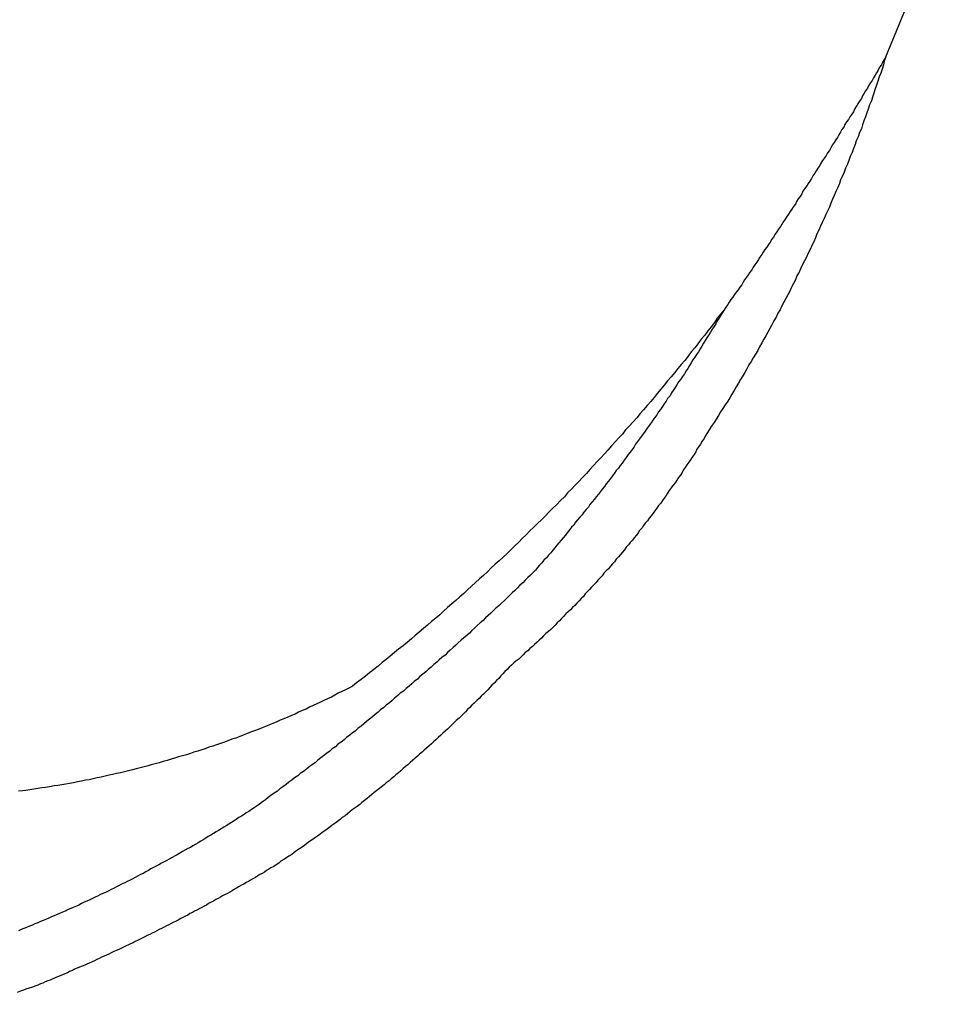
# Model space of a CAD drawing. Extents: x 1364363 to 1407445, y 538563 to 573342.
# Drawn here: x 1392181.2 to 1392444, y 549418.6 to 549697.3 of the extents above; entities that cross this region are included whole.
import ezdxf

# ---------------------------------------------------------------- set-up
doc = ezdxf.new("R2010")
doc.units = 0
doc.layers.add('Exist Railroad Mainline', color=7, linetype='Continuous')
doc.layers.add('Exist Railroad Spur', color=7, linetype='Continuous')

msp = doc.modelspace()

# ---------------------------------------------------------------- linework, layer by layer
at = {"layer": 'Exist Railroad Mainline'}
msp.add_lwpolyline([(1392429.14, 549686.55), (1392470.46, 549786.93), (1392477.74, 549804.92), (1392489.53, 549834.24), (1392503.98, 549870.13), (1392530.64, 549944.46), (1392541.4, 549977.93), (1392546.53, 549991.31), (1392550.12, 550007.92), (1392554.22, 550034.27), (1392556.17, 550057.19), (1392558.63, 550113.73)], dxfattribs=at)
at = {"layer": 'Exist Railroad Spur'}
for points in [[(1392429.14, 549686.55), (1392428.73, 549685.38), (1392428.52, 549684.25), (1392428.11, 549683.07), (1392427.7, 549681.94), (1392427.29, 549680.81), (1392426.88, 549679.63), (1392426.47, 549678.51), (1392426.16, 549677.38), (1392425.75, 549676.2), (1392425.34, 549675.07), (1392425.04, 549673.94), (1392424.52, 549672.82), (1392424.11, 549671.64), (1392423.7, 549670.51), (1392423.4, 549669.38), (1392422.88, 549668.25), (1392422.47, 549667.13), (1392422.17, 549666), (1392421.65, 549664.87), (1392421.24, 549663.69), (1392420.73, 549662.56), (1392420.42, 549661.44), (1392419.91, 549660.31), (1392419.5, 549659.18), (1392418.99, 549658.05), (1392418.58, 549656.92), (1392418.17, 549655.8), (1392417.65, 549654.67), (1392417.24, 549653.54), (1392416.73, 549652.52), (1392416.22, 549651.39), (1392415.91, 549650.26), (1392415.4, 549649.13), (1392414.89, 549648.01), (1392414.37, 549646.88), (1392413.96, 549645.8), (1392413.45, 549644.67), (1392413.04, 549643.54), (1392412.53, 549642.42), (1392412.02, 549641.39), (1392411.5, 549640.26), (1392410.99, 549639.14), (1392410.48, 549638.06), (1392409.97, 549636.93), (1392409.45, 549635.86), (1392409.04, 549634.73), (1392408.53, 549633.6), (1392408.02, 549632.57), (1392407.5, 549631.45), (1392406.99, 549630.37), (1392406.48, 549629.24), (1392405.86, 549628.17), (1392405.35, 549627.14), (1392404.84, 549626.01), (1392404.33, 549624.94), (1392403.71, 549623.86), (1392403.3, 549622.73), (1392402.79, 549621.71), (1392402.17, 549620.63), (1392401.66, 549619.5), (1392401.15, 549618.43), (1392400.53, 549617.4), (1392400.02, 549616.32), (1392399.41, 549615.25), (1392398.89, 549614.17), (1392398.28, 549613.15), (1392397.76, 549612.02), (1392397.15, 549610.94), (1392396.53, 549609.87), (1392396.02, 549608.79), (1392395.41, 549607.76), (1392394.79, 549606.69), (1392394.28, 549605.71), (1392393.66, 549604.64), (1392393.05, 549603.56), (1392392.54, 549602.48), (1392391.92, 549601.46), (1392391.2, 549600.38), (1392390.59, 549599.36), (1392389.97, 549598.33), (1392389.36, 549597.25), (1392388.84, 549596.18), (1392388.23, 549595.2), (1392387.61, 549594.13), (1392387, 549593.1), (1392386.38, 549592.08), (1392385.77, 549591), (1392385.15, 549589.98), (1392384.54, 549588.95), (1392383.92, 549587.92), (1392383.21, 549586.9), (1392382.49, 549585.87), (1392381.87, 549584.9), (1392381.26, 549583.82), (1392380.64, 549582.8), (1392380.03, 549581.82), (1392379.21, 549580.75), (1392378.59, 549579.77), (1392377.98, 549578.75)], [(1392429.14, 549686.55), (1392428.73, 549685.84), (1392428.21, 549685.07), (1392427.91, 549684.3), (1392427.39, 549683.58), (1392426.98, 549682.81), (1392426.47, 549682.04), (1392426.16, 549681.33), (1392425.65, 549680.56), (1392425.24, 549679.79), (1392424.73, 549679.07), (1392424.22, 549678.3), (1392423.91, 549677.58), (1392423.4, 549676.87), (1392422.99, 549676.15), (1392422.47, 549675.38), (1392422.17, 549674.61), (1392421.65, 549673.89), (1392421.14, 549673.12), (1392420.73, 549672.35), (1392420.22, 549671.64), (1392419.91, 549670.87), (1392419.4, 549670.2), (1392418.89, 549669.43), (1392418.48, 549668.66), (1392417.96, 549667.95), (1392417.45, 549667.18), (1392417.14, 549666.46), (1392416.63, 549665.74), (1392416.22, 549665.02), (1392415.71, 549664.26), (1392415.3, 549663.49), (1392414.89, 549662.77), (1392414.37, 549662.05), (1392413.86, 549661.33), (1392413.45, 549660.56), (1392413.04, 549659.8), (1392412.53, 549659.08), (1392412.12, 549658.36), (1392411.61, 549657.64), (1392411.09, 549656.87), (1392410.58, 549656.1), (1392410.27, 549655.44), (1392409.76, 549654.67), (1392409.25, 549653.95), (1392408.84, 549653.23), (1392408.32, 549652.52), (1392407.91, 549651.75), (1392407.4, 549650.98), (1392406.99, 549650.31), (1392406.48, 549649.54), (1392405.97, 549648.83), (1392405.45, 549648.11), (1392405.15, 549647.39), (1392404.63, 549646.62), (1392404.12, 549645.95), (1392403.61, 549645.19), (1392403.3, 549644.42), (1392402.79, 549643.75), (1392402.28, 549642.98), (1392401.76, 549642.26), (1392401.35, 549641.55), (1392400.84, 549640.83), (1392400.33, 549640.06), (1392399.92, 549639.39), (1392399.41, 549638.62), (1392399, 549637.96), (1392398.48, 549637.19), (1392397.97, 549636.42), (1392397.46, 549635.75), (1392397.05, 549634.98), (1392396.53, 549634.32), (1392396.12, 549633.55), (1392395.61, 549632.88), (1392395.1, 549632.11), (1392394.59, 549631.4), (1392394.07, 549630.68), (1392393.66, 549629.96), (1392393.15, 549629.24), (1392392.74, 549628.53), (1392392.23, 549627.81), (1392391.72, 549627.04), (1392391.2, 549626.37), (1392390.79, 549625.6), (1392390.28, 549624.94), (1392389.77, 549624.17), (1392389.26, 549623.5), (1392388.74, 549622.73), (1392388.33, 549622.07), (1392387.92, 549621.3), (1392387.41, 549620.63), (1392386.9, 549619.86), (1392386.38, 549619.2), (1392385.87, 549618.48), (1392385.36, 549617.76), (1392384.85, 549617.04), (1392384.33, 549616.32), (1392383.92, 549615.61), (1392383.41, 549614.89), (1392382.9, 549614.17)], [(1392382.9, 549614.17), (1392381.98, 549612.94), (1392380.95, 549611.76), (1392380.13, 549610.48), (1392379.21, 549609.3), (1392378.28, 549608.07), (1392377.36, 549606.89), (1392376.34, 549605.71), (1392375.41, 549604.43), (1392374.49, 549603.25), (1392373.47, 549602.07), (1392372.65, 549600.89), (1392371.62, 549599.66), (1392370.6, 549598.48), (1392369.67, 549597.31), (1392368.75, 549596.13), (1392367.72, 549594.95), (1392366.7, 549593.77), (1392365.78, 549592.54), (1392364.75, 549591.36), (1392363.73, 549590.18), (1392362.91, 549589), (1392361.88, 549587.87), (1392360.86, 549586.69), (1392359.83, 549585.52), (1392358.91, 549584.39), (1392357.88, 549583.21), (1392356.86, 549582.08), (1392355.73, 549580.85), (1392354.7, 549579.77), (1392353.78, 549578.54), (1392352.76, 549577.42), (1392351.73, 549576.29), (1392350.71, 549575.21), (1392349.58, 549573.98), (1392348.65, 549572.85), (1392347.63, 549571.73), (1392346.6, 549570.65), (1392345.48, 549569.52), (1392344.45, 549568.39), (1392343.53, 549567.27), (1392342.4, 549566.14), (1392341.38, 549565.01), (1392340.25, 549563.93), (1392339.22, 549562.81), (1392338.09, 549561.68), (1392337.17, 549560.55), (1392336.04, 549559.53), (1392335.02, 549558.4), (1392333.89, 549557.32), (1392332.76, 549556.19), (1392331.74, 549555.12), (1392330.61, 549553.99), (1392329.48, 549552.96), (1392328.46, 549551.89), (1392327.33, 549550.81), (1392326.2, 549549.68), (1392325.07, 549548.61), (1392324.15, 549547.58), (1392323.02, 549546.5), (1392321.9, 549545.43), (1392320.77, 549544.35), (1392319.64, 549543.33), (1392318.51, 549542.25), (1392317.38, 549541.28), (1392316.26, 549540.2), (1392315.13, 549539.12), (1392314, 549538.05), (1392312.87, 549537.07), (1392311.75, 549535.99), (1392310.62, 549535.02), (1392309.49, 549533.94), (1392308.36, 549532.92), (1392307.23, 549531.89), (1392306.11, 549530.87), (1392304.98, 549529.9), (1392303.75, 549528.87), (1392302.62, 549527.79), (1392301.49, 549526.82), (1392300.36, 549525.79), (1392299.13, 549524.82), (1392298.01, 549523.79), (1392296.88, 549522.82), (1392295.65, 549521.8), (1392294.52, 549520.87), (1392293.39, 549519.9), (1392292.16, 549518.87), (1392291.04, 549517.9), (1392289.7, 549516.93), (1392288.57, 549515.95), (1392287.34, 549514.98), (1392286.22, 549514), (1392284.99, 549513.08), (1392283.86, 549512.06), (1392282.63, 549511.13), (1392281.4, 549510.21), (1392280.27, 549509.24), (1392279.04, 549508.26), (1392277.71, 549507.29), (1392276.58, 549506.36)], [(1392382.9, 549614.17), (1392382.39, 549613.35), (1392381.98, 549612.58), (1392381.46, 549611.76), (1392380.95, 549610.94), (1392380.54, 549610.12), (1392380.03, 549609.35), (1392379.52, 549608.58), (1392379, 549607.76), (1392378.49, 549606.94), (1392377.98, 549606.12), (1392377.46, 549605.3), (1392376.95, 549604.58), (1392376.54, 549603.76), (1392376.03, 549602.94), (1392375.52, 549602.12), (1392375, 549601.36), (1392374.49, 549600.59), (1392373.98, 549599.77), (1392373.47, 549598.95), (1392372.95, 549598.18), (1392372.54, 549597.36), (1392372.03, 549596.64), (1392371.52, 549595.82), (1392371.01, 549595), (1392370.49, 549594.23), (1392369.88, 549593.46), (1392369.37, 549592.69), (1392368.85, 549591.87), (1392368.34, 549591.05), (1392367.83, 549590.33), (1392367.42, 549589.51), (1392366.7, 549588.74), (1392366.29, 549587.98), (1392365.78, 549587.21), (1392365.26, 549586.44), (1392364.65, 549585.62), (1392364.14, 549584.9), (1392363.62, 549584.08), (1392363.11, 549583.31), (1392362.5, 549582.54), (1392361.98, 549581.77), (1392361.47, 549581), (1392360.86, 549580.24), (1392360.34, 549579.42), (1392359.83, 549578.7), (1392359.21, 549577.93), (1392358.7, 549577.21), (1392358.09, 549576.39), (1392357.57, 549575.62), (1392357.16, 549574.85), (1392356.55, 549574.13), (1392356.04, 549573.37), (1392355.42, 549572.65), (1392354.91, 549571.88), (1392354.29, 549571.06), (1392353.78, 549570.29), (1392353.17, 549569.57), (1392352.65, 549568.8), (1392352.04, 549568.09), (1392351.53, 549567.32), (1392350.91, 549566.55), (1392350.4, 549565.83), (1392349.78, 549565.06), (1392349.17, 549564.29), (1392348.65, 549563.57), (1392348.04, 549562.81), (1392347.53, 549562.09), (1392346.91, 549561.37), (1392346.3, 549560.6), (1392345.78, 549559.88), (1392345.17, 549559.11), (1392344.45, 549558.4), (1392344.04, 549557.63), (1392343.43, 549556.96), (1392342.71, 549556.19), (1392342.3, 549555.42), (1392341.58, 549554.71), (1392340.97, 549553.99), (1392340.35, 549553.27), (1392339.84, 549552.5), (1392339.22, 549551.84), (1392338.61, 549551.07), (1392337.99, 549550.3), (1392337.48, 549549.63), (1392336.86, 549548.86), (1392336.25, 549548.2), (1392335.63, 549547.43), (1392335.02, 549546.76), (1392334.4, 549545.99), (1392333.89, 549545.32), (1392333.28, 549544.56), (1392332.66, 549543.89), (1392332.05, 549543.12), (1392331.33, 549542.45), (1392330.71, 549541.69), (1392330.1, 549541.02), (1392329.48, 549540.3), (1392328.87, 549539.58), (1392328.25, 549538.87)], [(1392377.98, 549578.75), (1392377.46, 549577.98), (1392377.16, 549577.26), (1392376.64, 549576.49), (1392376.13, 549575.67), (1392375.62, 549574.95), (1392375.11, 549574.19), (1392374.8, 549573.42), (1392374.29, 549572.7), (1392373.77, 549571.93), (1392373.26, 549571.21), (1392372.75, 549570.5), (1392372.24, 549569.73), (1392371.72, 549569.01), (1392371.21, 549568.24), (1392370.9, 549567.52), (1392370.39, 549566.75), (1392369.88, 549566.09), (1392369.37, 549565.32), (1392368.85, 549564.55), (1392368.24, 549563.83), (1392367.72, 549563.11), (1392367.21, 549562.4), (1392366.7, 549561.63), (1392366.29, 549560.96), (1392365.78, 549560.19), (1392365.26, 549559.53), (1392364.75, 549558.76), (1392364.14, 549558.04), (1392363.62, 549557.32), (1392363.11, 549556.6), (1392362.6, 549555.88), (1392361.98, 549555.17), (1392361.47, 549554.5), (1392360.96, 549553.73), (1392360.34, 549553.07), (1392359.83, 549552.4), (1392359.42, 549551.68), (1392358.7, 549550.91), (1392358.29, 549550.25), (1392357.78, 549549.58), (1392357.16, 549548.86), (1392356.65, 549548.2), (1392356.04, 549547.48), (1392355.52, 549546.81), (1392354.91, 549546.15), (1392354.4, 549545.43), (1392353.78, 549544.76), (1392353.27, 549544.04), (1392352.65, 549543.38), (1392352.04, 549542.71), (1392351.53, 549541.99), (1392350.91, 549541.38), (1392350.4, 549540.71), (1392349.78, 549539.99), (1392349.17, 549539.33), (1392348.45, 549538.71), (1392348.04, 549537.99), (1392347.42, 549537.33), (1392346.71, 549536.71), (1392346.3, 549535.99), (1392345.58, 549535.38), (1392344.96, 549534.66), (1392344.35, 549534.05), (1392343.73, 549533.38), (1392343.12, 549532.77), (1392342.61, 549532.05), (1392341.99, 549531.43), (1392341.38, 549530.82), (1392340.76, 549530.1), (1392340.15, 549529.48), (1392339.53, 549528.87), (1392338.91, 549528.25), (1392338.3, 549527.64), (1392337.58, 549527.02), (1392336.97, 549526.31), (1392336.35, 549525.69), (1392335.74, 549525.08), (1392335.12, 549524.46), (1392334.51, 549523.79), (1392333.89, 549523.18), (1392333.28, 549522.62), (1392332.66, 549522), (1392331.84, 549521.39), (1392331.23, 549520.77), (1392330.61, 549520.1), (1392330, 549519.49), (1392329.38, 549518.92), (1392328.66, 549518.31), (1392328.05, 549517.69), (1392327.33, 549517.13), (1392326.71, 549516.51), (1392326, 549515.95), (1392325.38, 549515.34), (1392324.77, 549514.77), (1392324.15, 549514.11), (1392323.33, 549513.54), (1392322.72, 549512.98), (1392322, 549512.36), (1392321.38, 549511.8)], [(1392328.25, 549538.87), (1392327.53, 549538.15), (1392326.71, 549537.43), (1392326, 549536.71), (1392325.28, 549535.94), (1392324.46, 549535.23), (1392323.74, 549534.51), (1392323.02, 549533.74), (1392322.2, 549533.07), (1392321.49, 549532.3), (1392320.77, 549531.64), (1392320.05, 549530.87), (1392319.23, 549530.1), (1392318.51, 549529.43), (1392317.59, 549528.66), (1392316.87, 549528), (1392316.15, 549527.23), (1392315.33, 549526.56), (1392314.62, 549525.9), (1392313.9, 549525.13), (1392313.08, 549524.46), (1392312.26, 549523.69), (1392311.54, 549523.03), (1392310.72, 549522.31), (1392310, 549521.54), (1392309.28, 549520.87), (1392308.36, 549520.21), (1392307.64, 549519.49), (1392306.82, 549518.77), (1392306.11, 549518.05), (1392305.39, 549517.39), (1392304.47, 549516.67), (1392303.75, 549516), (1392303.03, 549515.23), (1392302.11, 549514.57), (1392301.39, 549513.9), (1392300.67, 549513.18), (1392299.85, 549512.52), (1392299.03, 549511.8), (1392298.21, 549511.13), (1392297.49, 549510.42), (1392296.67, 549509.75), (1392295.85, 549509.08), (1392295.14, 549508.36), (1392294.21, 549507.7), (1392293.5, 549506.98), (1392292.78, 549506.31), (1392291.86, 549505.65), (1392291.14, 549504.93), (1392290.21, 549504.31), (1392289.5, 549503.65), (1392288.57, 549502.93), (1392287.86, 549502.26), (1392287.14, 549501.55), (1392286.22, 549500.93), (1392285.5, 549500.27), (1392284.58, 549499.55), (1392283.86, 549498.88), (1392283.04, 549498.27), (1392282.22, 549497.55), (1392281.4, 549496.88), (1392280.58, 549496.27), (1392279.76, 549495.55), (1392279.04, 549494.93), (1392278.12, 549494.27), (1392277.4, 549493.6), (1392276.48, 549492.93), (1392275.76, 549492.32), (1392274.84, 549491.6), (1392274.12, 549490.99), (1392273.3, 549490.32), (1392272.38, 549489.7), (1392271.66, 549488.99), (1392270.73, 549488.37), (1392270.02, 549487.76), (1392269.09, 549487.04), (1392268.27, 549486.42), (1392267.45, 549485.81), (1392266.63, 549485.14), (1392265.92, 549484.48), (1392264.99, 549483.86), (1392264.17, 549483.25), (1392263.35, 549482.58), (1392262.53, 549481.91), (1392261.61, 549481.3), (1392260.89, 549480.68), (1392259.97, 549480.07), (1392259.15, 549479.45), (1392258.33, 549478.84), (1392257.51, 549478.17), (1392256.59, 549477.56), (1392255.77, 549476.94), (1392255.05, 549476.27), (1392254.13, 549475.71), (1392253.2, 549475.04), (1392252.38, 549474.43), (1392251.67, 549473.81), (1392250.74, 549473.2), (1392249.92, 549472.58), (1392249, 549471.92)], [(1392321.38, 549511.8), (1392320.77, 549511.13), (1392320.15, 549510.52), (1392319.54, 549509.85), (1392318.92, 549509.18), (1392318.41, 549508.57), (1392317.79, 549507.95), (1392317.08, 549507.24), (1392316.46, 549506.62), (1392315.85, 549506.01), (1392315.23, 549505.29), (1392314.62, 549504.67), (1392314, 549504.06), (1392313.39, 549503.44), (1392312.77, 549502.83), (1392312.16, 549502.21), (1392311.34, 549501.5), (1392310.72, 549500.88), (1392310.1, 549500.27), (1392309.49, 549499.65), (1392308.87, 549498.98), (1392308.26, 549498.37), (1392307.64, 549497.75), (1392307.03, 549497.14), (1392306.21, 549496.52), (1392305.59, 549495.96), (1392304.98, 549495.29), (1392304.36, 549494.68), (1392303.75, 549494.06), (1392303.03, 549493.45), (1392302.42, 549492.88), (1392301.8, 549492.27), (1392301.08, 549491.6), (1392300.36, 549490.99), (1392299.75, 549490.42), (1392299.13, 549489.81), (1392298.52, 549489.24), (1392297.7, 549488.63), (1392297.08, 549488.01), (1392296.47, 549487.45), (1392295.75, 549486.83), (1392295.14, 549486.27), (1392294.42, 549485.6), (1392293.7, 549485.04), (1392293.09, 549484.48), (1392292.37, 549483.86), (1392291.75, 549483.3), (1392291.04, 549482.73), (1392290.42, 549482.12), (1392289.7, 549481.55), (1392288.98, 549480.99), (1392288.37, 549480.37), (1392287.65, 549479.81), (1392287.04, 549479.25), (1392286.22, 549478.68), (1392285.6, 549478.12), (1392284.88, 549477.56), (1392284.27, 549476.99), (1392283.55, 549476.43), (1392282.73, 549475.86), (1392282.12, 549475.3), (1392281.4, 549474.74), (1392280.78, 549474.17), (1392279.96, 549473.61), (1392279.24, 549473.04), (1392278.63, 549472.48), (1392277.91, 549471.92), (1392277.3, 549471.46), (1392276.48, 549470.89), (1392275.76, 549470.33), (1392275.14, 549469.76), (1392274.43, 549469.25), (1392273.61, 549468.69), (1392272.99, 549468.12), (1392272.27, 549467.61), (1392271.45, 549467.05), (1392270.73, 549466.58), (1392270.12, 549466.02), (1392269.4, 549465.46), (1392268.58, 549464.94), (1392267.86, 549464.43), (1392267.15, 549463.87), (1392266.53, 549463.36), (1392265.71, 549462.79), (1392264.99, 549462.33), (1392264.28, 549461.82), (1392263.46, 549461.25), (1392262.84, 549460.74), (1392262.12, 549460.23), (1392261.41, 549459.77), (1392260.58, 549459.25), (1392259.87, 549458.69), (1392259.15, 549458.18), (1392258.33, 549457.67), (1392257.61, 549457.2), (1392256.89, 549456.69), (1392256.07, 549456.18), (1392255.46, 549455.67), (1392254.74, 549455.2), (1392254.02, 549454.69)], [(1392276.58, 549506.36), (1392275.66, 549505.85), (1392274.53, 549505.29), (1392273.5, 549504.83), (1392272.48, 549504.31), (1392271.45, 549503.8), (1392270.53, 549503.24), (1392269.4, 549502.73), (1392268.38, 549502.26), (1392267.35, 549501.75), (1392266.33, 549501.24), (1392265.3, 549500.83), (1392264.28, 549500.32), (1392263.25, 549499.8), (1392262.12, 549499.39), (1392261.1, 549498.88), (1392260.17, 549498.37), (1392259.05, 549497.96), (1392258.02, 549497.5), (1392256.89, 549496.98), (1392255.87, 549496.57), (1392254.84, 549496.11), (1392253.72, 549495.7), (1392252.79, 549495.24), (1392251.67, 549494.83), (1392250.64, 549494.37), (1392249.51, 549493.96), (1392248.49, 549493.55), (1392247.36, 549493.14), (1392246.23, 549492.68), (1392245.21, 549492.32), (1392244.08, 549491.86), (1392243.16, 549491.5), (1392242.03, 549491.14), (1392240.9, 549490.68), (1392239.87, 549490.32), (1392238.75, 549489.96), (1392237.62, 549489.55), (1392236.59, 549489.19), (1392235.47, 549488.83), (1392234.34, 549488.42), (1392233.42, 549488.12), (1392232.29, 549487.76), (1392231.16, 549487.4), (1392230.13, 549487.04), (1392229.01, 549486.68), (1392227.88, 549486.37), (1392226.75, 549486.06), (1392225.62, 549485.71), (1392224.6, 549485.4), (1392223.47, 549485.04), (1392222.34, 549484.73), (1392221.21, 549484.42), (1392220.09, 549484.12), (1392218.96, 549483.81), (1392218.04, 549483.5), (1392216.91, 549483.25), (1392215.78, 549482.94), (1392214.65, 549482.63), (1392213.53, 549482.37), (1392212.4, 549482.12), (1392211.27, 549481.81), (1392210.14, 549481.55), (1392209.01, 549481.3), (1392207.89, 549481.04), (1392206.86, 549480.84), (1392205.73, 549480.58), (1392204.61, 549480.32), (1392203.48, 549480.07), (1392202.35, 549479.81), (1392201.22, 549479.55), (1392200.09, 549479.4), (1392198.97, 549479.14), (1392197.84, 549478.94), (1392196.71, 549478.68), (1392195.58, 549478.48), (1392194.46, 549478.32), (1392193.33, 549478.12), (1392192.2, 549477.91), (1392191.17, 549477.76), (1392189.84, 549477.56), (1392188.71, 549477.35), (1392187.59, 549477.2), (1392186.46, 549476.99), (1392185.33, 549476.84), (1392184.2, 549476.68), (1392183.08, 549476.48), (1392182.05, 549476.38), (1392180.92, 549476.27)], [(1392249, 549471.92), (1392248.38, 549471.46), (1392247.67, 549470.99), (1392246.85, 549470.48), (1392246.13, 549470.07), (1392245.51, 549469.61), (1392244.8, 549469.15), (1392243.98, 549468.69), (1392243.26, 549468.17), (1392242.64, 549467.76), (1392241.93, 549467.3), (1392241.1, 549466.79), (1392240.39, 549466.38), (1392239.67, 549465.92), (1392238.95, 549465.51), (1392238.23, 549465.05), (1392237.52, 549464.59), (1392236.8, 549464.12), (1392235.98, 549463.66), (1392235.26, 549463.25), (1392234.54, 549462.79), (1392233.83, 549462.38), (1392233.11, 549461.92), (1392232.39, 549461.51), (1392231.67, 549461.05), (1392230.85, 549460.64), (1392230.13, 549460.18), (1392229.42, 549459.82), (1392228.6, 549459.36), (1392227.88, 549458.95), (1392227.16, 549458.49), (1392226.34, 549458.08), (1392225.62, 549457.67), (1392224.91, 549457.25), (1392224.09, 549456.79), (1392223.37, 549456.43), (1392222.65, 549456.02), (1392221.83, 549455.61), (1392221.11, 549455.2), (1392220.39, 549454.79), (1392219.57, 549454.38), (1392218.86, 549454.03), (1392218.14, 549453.56), (1392217.42, 549453.21), (1392216.6, 549452.74), (1392215.88, 549452.39), (1392215.17, 549451.98), (1392214.35, 549451.57), (1392213.63, 549451.21), (1392212.91, 549450.8), (1392212.09, 549450.44), (1392211.37, 549449.98), (1392210.45, 549449.62), (1392209.73, 549449.26), (1392209.01, 549448.9), (1392208.3, 549448.49), (1392207.48, 549448.13), (1392206.76, 549447.77), (1392206.04, 549447.36), (1392205.12, 549447), (1392204.4, 549446.64), (1392203.58, 549446.23), (1392202.86, 549445.87), (1392202.15, 549445.52), (1392201.32, 549445.11), (1392200.5, 549444.8), (1392199.79, 549444.44), (1392198.97, 549444.08), (1392198.25, 549443.67), (1392197.53, 549443.36), (1392196.61, 549443), (1392195.89, 549442.7), (1392195.17, 549442.34), (1392194.35, 549441.93), (1392193.53, 549441.62), (1392192.71, 549441.26), (1392191.99, 549440.95), (1392191.17, 549440.54), (1392190.35, 549440.24), (1392189.64, 549439.93), (1392188.92, 549439.57), (1392188, 549439.26), (1392187.28, 549438.95), (1392186.46, 549438.54), (1392185.64, 549438.24), (1392184.92, 549437.93), (1392184.1, 549437.62), (1392183.28, 549437.26), (1392182.46, 549436.95), (1392181.74, 549436.65), (1392180.92, 549436.29)], [(1392254.02, 549454.69), (1392253.2, 549454.33), (1392252.59, 549453.92), (1392251.97, 549453.56), (1392251.36, 549453.1), (1392250.64, 549452.74), (1392250.02, 549452.39), (1392249.41, 549451.98), (1392248.79, 549451.57), (1392247.97, 549451.21), (1392247.36, 549450.8), (1392246.74, 549450.44), (1392246.13, 549450.08), (1392245.41, 549449.67), (1392244.8, 549449.31), (1392244.08, 549448.95), (1392243.36, 549448.54), (1392242.75, 549448.18), (1392242.13, 549447.77), (1392241.41, 549447.36), (1392240.8, 549447), (1392240.08, 549446.69), (1392239.36, 549446.34), (1392238.75, 549445.93), (1392238.13, 549445.57), (1392237.41, 549445.21), (1392236.8, 549444.8), (1392236.08, 549444.44), (1392235.36, 549444.08), (1392234.75, 549443.67), (1392234.13, 549443.31), (1392233.42, 549443), (1392232.8, 549442.65), (1392231.98, 549442.24), (1392231.36, 549441.88), (1392230.75, 549441.57), (1392230.03, 549441.21), (1392229.42, 549440.8), (1392228.7, 549440.44), (1392227.98, 549440.13), (1392227.37, 549439.77), (1392226.65, 549439.36), (1392226.03, 549439.06), (1392225.21, 549438.7), (1392224.6, 549438.39), (1392223.98, 549437.98), (1392223.27, 549437.67), (1392222.65, 549437.31), (1392221.83, 549436.95), (1392221.21, 549436.65), (1392220.5, 549436.24), (1392219.88, 549435.93), (1392219.16, 549435.57), (1392218.55, 549435.26), (1392217.73, 549434.96), (1392217.11, 549434.55), (1392216.5, 549434.24), (1392215.78, 549433.88), (1392215.17, 549433.57), (1392214.35, 549433.26), (1392213.73, 549432.85), (1392213.01, 549432.55), (1392212.4, 549432.24), (1392211.58, 549431.93), (1392210.96, 549431.57), (1392210.24, 549431.26), (1392209.63, 549430.96), (1392208.91, 549430.65), (1392208.09, 549430.24), (1392207.48, 549429.93), (1392206.76, 549429.62), (1392206.14, 549429.32), (1392205.43, 549429.01), (1392204.71, 549428.7), (1392203.99, 549428.39), (1392203.38, 549428.09), (1392202.66, 549427.73), (1392202.04, 549427.37), (1392201.22, 549427.06), (1392200.5, 549426.75), (1392199.89, 549426.45), (1392199.17, 549426.14), (1392198.45, 549425.88), (1392197.74, 549425.57), (1392197.02, 549425.27), (1392196.4, 549424.96), (1392195.58, 549424.6), (1392194.97, 549424.29), (1392194.25, 549423.99), (1392193.53, 549423.68), (1392192.92, 549423.42), (1392192.1, 549423.11), (1392191.48, 549422.81), (1392190.76, 549422.5), (1392190.05, 549422.19), (1392189.33, 549421.94), (1392188.61, 549421.63), (1392187.89, 549421.32), (1392187.28, 549421.06), (1392186.46, 549420.76)], [(1392186.46, 549420.76), (1392185.64, 549420.45), (1392184.92, 549420.14), (1392184, 549419.83), (1392183.08, 549419.58), (1392182.36, 549419.27), (1392181.54, 549418.96), (1392180.61, 549418.6)]]:
    msp.add_lwpolyline(points, dxfattribs=at)

doc.saveas('drawing.dxf')
